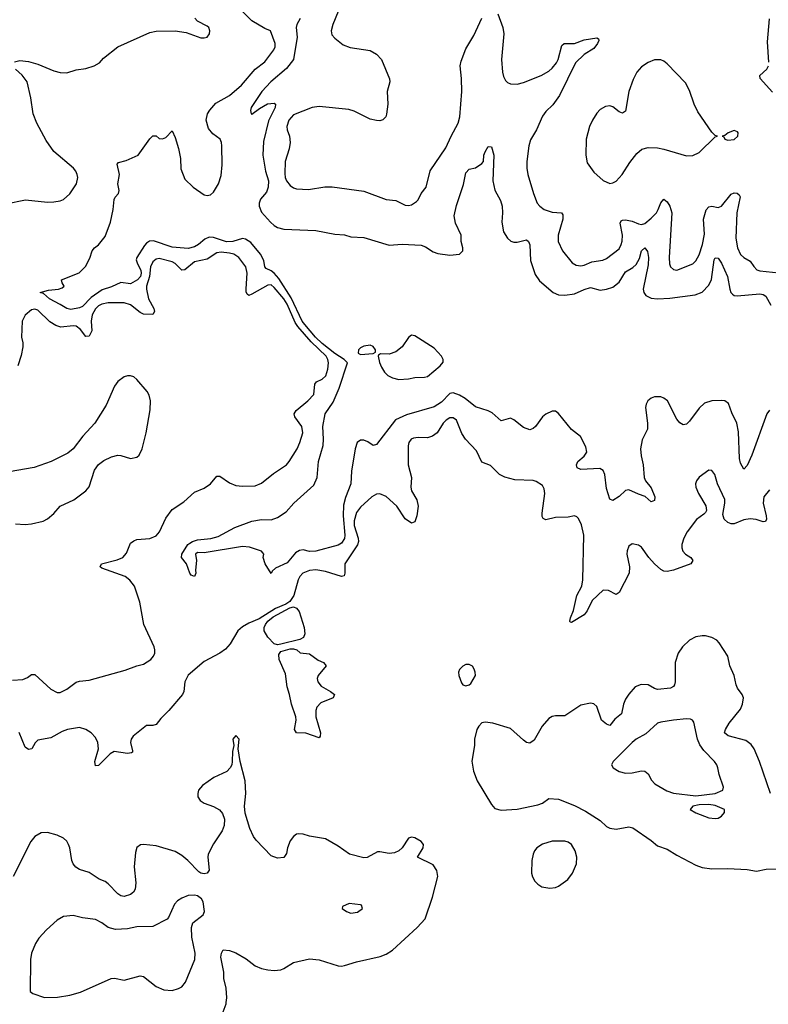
# Model space of a CAD drawing. Header units: inches. Extents: x 1682530 to 1839546, y 640742 to 791647.
# Tile 527 of 656: x 1783636 to 1788323, y 649989 to 656160. Entities that reach past the tile are written whole.
import ezdxf

# ---------------------------------------------------------------- set-up
doc = ezdxf.new("R2010")
doc.units = ezdxf.units.IN
doc.header["$MEASUREMENT"] = 0
doc.layers.add('B7684', color=7, linetype='Continuous')
doc.layers.add('B7685', color=7, linetype='Continuous')

msp = doc.modelspace()

# ---------------------------------------------------------------- linework, layer by layer
at = {"layer": 'B7684', "color": 5, "elevation": 520}
msp.add_lwpolyline([(1784910, 649941.6), (1784928.3, 649991.7), (1784929.1, 650000)], dxfattribs=at)
at = {"layer": 'B7685', "color": 5}
for points, elevation in [([(1788330, 653712.8), (1788314.7, 653690), (1788220.5, 653430), (1788190, 653365.1), (1788170, 653342.9), (1788150, 653380.7), (1788143.8, 653410), (1788136.1, 653576.1), (1788126.6, 653630), (1788095, 653695), (1788073.1, 653753.1), (1788051.5, 653770), (1788030, 653773.2), (1787969.4, 653770.6), (1787923.8, 653756.2), (1787890, 653725.1), (1787830, 653643), (1787810, 653623.6), (1787790, 653620.5), (1787770, 653633), (1787750, 653655.1), (1787692.4, 653770), (1787670, 653788.2), (1787650, 653795.6), (1787610, 653795.1), (1787590, 653788), (1787568.8, 653770), (1787558.3, 653750), (1787555.3, 653730), (1787567.8, 653630), (1787566.8, 653593.2), (1787533, 653527), (1787522.5, 653470), (1787526.4, 653426.4), (1787539.7, 653370), (1787545.5, 653290), (1787554, 653270), (1787590, 653226), (1787612.6, 653170), (1787610, 653146), (1787590, 653138), (1787552.2, 653172.2), (1787510, 653186), (1787450, 653214), (1787430, 653209.3), (1787390, 653172), (1787350, 653146.6), (1787330, 653154), (1787310, 653222), (1787298.7, 653310), (1787290, 653333.2), (1787267.3, 653347.3), (1787150, 653341), (1787127.4, 653350), (1787122, 653370), (1787129.8, 653390), (1787170, 653423.1), (1787186, 653450), (1787181.7, 653481.7), (1787147.9, 653547.9), (1787090, 653592), (1787010, 653691.8), (1786990, 653706), (1786970, 653705.1), (1786930, 653688), (1786908.7, 653670), (1786864.9, 653610), (1786850, 653597), (1786830, 653589.6), (1786790, 653603), (1786730, 653651.6), (1786710, 653662.4), (1786650, 653646.3), (1786595.2, 653695.2), (1786568.1, 653708.1), (1786490, 653732.3), (1786424.8, 653784.8), (1786390, 653806.7), (1786350, 653822), (1786330, 653816.1), (1786277.3, 653762.7), (1786230, 653732.3), (1786057.7, 653682.3), (1785988.5, 653651.5), (1785870, 653496.9), (1785850, 653491.3), (1785814.9, 653514.9), (1785790, 653525.3), (1785770, 653524.2), (1785749.5, 653510.5), (1785735.4, 653470), (1785714.3, 653330), (1785708.2, 653250), (1785675.3, 653164.7), (1785662.5, 653117.5), (1785660.5, 653050), (1785671.8, 652928.2), (1785670, 652907.6), (1785650, 652878), (1785630, 652865.8), (1785490, 652828.5), (1785450, 652826.3), (1785410, 652836.2), (1785387.3, 652832.7), (1785362.1, 652817.9), (1785310, 652755.8), (1785238, 652722), (1785217.2, 652702.8), (1785210, 652689.6), (1785172.3, 652750), (1785161.2, 652790), (1785164, 652810), (1785158.6, 652818.6), (1785150, 652828.7), (1785074.5, 652854.5), (1785030, 652858), (1784790, 652818), (1784750, 652819.5), (1784737.3, 652810), (1784743.8, 652770), (1784735.8, 652710), (1784738.7, 652690), (1784730, 652669.6), (1784710, 652677.4), (1784700.4, 652690), (1784679.8, 652750), (1784649.6, 652790), (1784651.2, 652810), (1784688.6, 652870), (1784700.4, 652879.6), (1784718, 652890), (1784750, 652899.3), (1784831.8, 652908.2), (1784879.3, 652920.7), (1784983.3, 652976.7), (1785090, 653017.1), (1785150, 653027.3), (1785210, 653025.5), (1785250, 653039.3), (1785305.3, 653074.7), (1785352, 653130), (1785477.2, 653242.8), (1785497.5, 653290), (1785507.8, 653390), (1785536.2, 653490), (1785539.1, 653530), (1785534.1, 653610), (1785547.9, 653690), (1785598.1, 653761.9), (1785636.4, 653850), (1785687.4, 654010), (1785668.5, 654030), (1785610, 654067.5), (1785529.4, 654129.4), (1785488, 654170), (1785420.5, 654250), (1785405.1, 654270), (1785336.3, 654416.3), (1785257.5, 654537.5), (1785230, 654572), (1785210, 654586.3), (1785179.4, 654599.4), (1785170, 654609.7), (1785164.1, 654650), (1785143.2, 654690), (1785082.6, 654762.6), (1785050, 654784.5), (1785030, 654787.2), (1784970, 654769.6), (1784930, 654767), (1784850, 654794.6), (1784823.2, 654796.8), (1784795, 654785), (1784754.8, 654750), (1784730, 654735.6), (1784690, 654724.6), (1784590, 654733.9), (1784472.9, 654772.9), (1784448.8, 654771.2), (1784430, 654759.5), (1784416.4, 654743.6), (1784370.1, 654670), (1784365.3, 654654.7), (1784373, 654630), (1784394.5, 654590), (1784396.3, 654570), (1784391.7, 654550), (1784374, 654530), (1784330, 654504.1), (1784270, 654512.7), (1784210, 654486.1), (1784152.9, 654467.1), (1784082.4, 654417.6), (1784030, 654361.4), (1784010, 654353.5), (1783956.9, 654343.1), (1783930, 654348.9), (1783890, 654375.3), (1783821.7, 654410), (1783784.4, 654444.4), (1783764, 654450), (1783816.6, 654463.4), (1783878, 654470), (1783901.2, 654478.8), (1783914, 654490), (1783902, 654510), (1783898, 654530), (1784007.9, 654572.1), (1784047.7, 654612.3), (1784075.9, 654664.1), (1784090, 654711), (1784105.2, 654730), (1784130, 654748), (1784170, 654800.5), (1784203.6, 654890), (1784222, 654970), (1784227, 655033), (1784232.9, 655047.1), (1784255.3, 655070), (1784259, 655090), (1784249.3, 655130), (1784261.2, 655190), (1784245.2, 655254.8), (1784254.6, 655265.4), (1784302, 655278), (1784378, 655310), (1784450, 655412), (1784470, 655432), (1784490, 655432), (1784510, 655414), (1784530, 655412), (1784550, 655422), (1784590, 655462), (1784610, 655422), (1784630, 655352), (1784643, 655290), (1784645.5, 655225.5), (1784670, 655161), (1784723, 655110), (1784790, 655062.3), (1784810, 655057.8), (1784830, 655061.5), (1784850, 655078.7), (1784880.4, 655130), (1784896.4, 655183.6), (1784904, 655250), (1784902, 655370), (1784900.2, 655390), (1784891.4, 655410), (1784844.7, 655444.7), (1784817.5, 655477.5), (1784803.6, 655530), (1784811.5, 655568.5), (1784826.8, 655593.2), (1784864, 655636), (1784950, 655685.3), (1785025.6, 655750), (1785110, 655849), (1785170, 655895.3), (1785226.9, 655970), (1785235.4, 655990), (1785235.1, 656010), (1785205.6, 656090), (1785170, 656104.8), (1785090, 656151.8), (1785030.6, 656210.6)], 460), ([(1785629.3, 656210.7), (1785596, 656130), (1785585.3, 656090), (1785590, 656064.9), (1785610, 656043), (1785662, 656002), (1785704.9, 655984.9), (1785830, 655967.2), (1785870, 655943.1), (1785900.3, 655910), (1785951.8, 655788.2), (1785953.1, 655770), (1785937.6, 655710), (1785940.7, 655630), (1785933.5, 655566.5), (1785928, 655550), (1785910, 655532), (1785890, 655526.3), (1785870, 655526.9), (1785830, 655536), (1785730, 655587.2), (1785697.4, 655597.4), (1785510, 655615.2), (1785468, 655610), (1785350, 655562.3), (1785321.9, 655530), (1785307.5, 655490), (1785310.1, 655470), (1785325.2, 655430), (1785330.2, 655390), (1785323.8, 655350), (1785297.7, 655270), (1785295.8, 655195.8), (1785298.6, 655170), (1785306.9, 655150), (1785330, 655121.3), (1785350, 655105.7), (1785370, 655098.9), (1785444.6, 655095.4), (1785547.1, 655112.9), (1785591.4, 655111.4), (1785790, 655084.9), (1785930, 655032.4), (1785990, 655026.4), (1786050, 654997.6), (1786070, 654994), (1786090, 654998.4), (1786120.1, 655019.9), (1786130, 655030.7), (1786149.8, 655070.2), (1786180.5, 655110), (1786206.7, 655213.3), (1786304.5, 655355.5), (1786338, 655430), (1786381.8, 655510), (1786391.4, 655550), (1786403.5, 655710), (1786402.9, 655790), (1786394.6, 655870), (1786399.6, 655900.4), (1786430, 655976.4), (1786479.9, 656060.1), (1786529.8, 656170)], 480), ([(1783603.6, 655896.4), (1783636.3, 655903.7), (1783690, 655896.5), (1783750, 655881.7), (1783850, 655839.6), (1783890, 655829.1), (1783930, 655826.7), (1783990, 655845.8), (1784050, 655852.8), (1784102.7, 655870), (1784134.5, 655890), (1784161.3, 655918.7), (1784250, 655988.9), (1784450, 656079.5), (1784490, 656087.4), (1784610.3, 656090.3), (1784678.3, 656078.3), (1784770, 656045.5), (1784790, 656044.9), (1784810, 656051), (1784825.2, 656070), (1784826, 656090), (1784819.3, 656110), (1784810, 656118), (1784750, 656149.5), (1784731.6, 656170)], 480), ([(1785392.6, 656167.4), (1785370.2, 656130), (1785366.1, 656110), (1785372.6, 656050), (1785350, 655909.7), (1785306.5, 655853.5), (1785208.4, 655770), (1785152, 655710), (1785085.5, 655610), (1785080.7, 655590), (1785084.7, 655570), (1785090, 655567.3), (1785136.6, 655603.4), (1785188.1, 655631.9), (1785230, 655636.3), (1785237.3, 655630), (1785234.6, 655610), (1785194.2, 655525.8), (1785163.4, 655396.6), (1785158.5, 655310), (1785174.8, 655210), (1785193.1, 655150), (1785192.4, 655110), (1785180.5, 655079.5), (1785144.6, 655035.4), (1785134.4, 655010), (1785134.5, 654990), (1785150, 654954), (1785205.6, 654890), (1785230, 654869.3), (1785250, 654857.8), (1785290, 654846.2), (1785490, 654838.4), (1785610, 654815.6), (1785670, 654812.2), (1785710, 654799.5), (1785790, 654794.9), (1785950, 654746.2), (1786030, 654752.1), (1786150, 654747.2), (1786176.8, 654736.8), (1786224.6, 654704.6), (1786253.9, 654693.9), (1786330, 654683.2), (1786390.6, 654689.4), (1786409.7, 654710), (1786409.7, 654730), (1786399.7, 654770), (1786399.2, 654810), (1786364.8, 654884.8), (1786355.8, 654930), (1786370, 654995.5), (1786414.2, 655125.8), (1786426.2, 655190), (1786430, 655200.7), (1786450, 655223), (1786490, 655230.5), (1786530, 655258.8), (1786539.3, 655270), (1786542, 655310), (1786550, 655331), (1786570, 655364.7), (1786590, 655362), (1786604.9, 655310), (1786597.8, 655150), (1786610.2, 655090.2), (1786645.4, 655025.4), (1786656.9, 654990), (1786659.7, 654950), (1786653.8, 654890), (1786665.8, 654830), (1786690, 654790.3), (1786711.1, 654771.1), (1786730, 654765), (1786750, 654765.2), (1786810, 654779.5), (1786822.4, 654770), (1786829.2, 654749.2), (1786833.4, 654650), (1786862.7, 654562.7), (1786890, 654523.7), (1786975.3, 654450), (1787010, 654436), (1787050, 654433), (1787110, 654442.4), (1787170, 654469.4), (1787210, 654481), (1787270, 654464.8), (1787310, 654470.7), (1787350, 654483.9), (1787390, 654514.7), (1787430, 654579.1), (1787474.3, 654605.7), (1787494.9, 654625.1), (1787517, 654663), (1787530, 654710.6), (1787550, 654730.3), (1787567.7, 654707.7), (1787573.2, 654670), (1787570, 654622.7), (1787540.1, 654470), (1787542.9, 654450), (1787557.1, 654430), (1787590, 654413.3), (1787630.1, 654410.1), (1787705.7, 654414.3), (1787864.7, 654435.3), (1787910, 654452), (1787950, 654496.5), (1787967.7, 654532.3), (1787985, 654655), (1787990, 654666.7), (1788010, 654665.7), (1788030, 654632.8), (1788067.8, 654550), (1788083.2, 654470), (1788089.6, 654449.6), (1788098.7, 654438.7), (1788110.2, 654430.2), (1788128.9, 654428.9), (1788270, 654441.1), (1788290, 654438), (1788306.7, 654426.7), (1788339.8, 654370)], 460), ([(1786630, 656196.9), (1786661.8, 656110), (1786667.3, 656070), (1786653, 655910), (1786658.9, 655830), (1786664.3, 655804.3), (1786678.2, 655778.2), (1786690, 655765.7), (1786710, 655756.9), (1786750, 655754.7), (1786790, 655765.6), (1786900.7, 655810), (1786950, 655837.3), (1786970, 655854.9), (1786997.3, 655890), (1787006.6, 655910), (1787030, 655997.3), (1787045.2, 656010), (1787110, 656011.1), (1787170, 656033.4), (1787250, 656046.8), (1787259.3, 656039.3), (1787262, 656030), (1787253.7, 656010), (1787230, 655979.7), (1787170, 655941.8), (1787115, 655890), (1787016.4, 655683.6), (1786973.2, 655626.8), (1786930, 655583.4), (1786910, 655554), (1786871.1, 655468.9), (1786833.8, 655406.2), (1786824.1, 655370), (1786811, 655270), (1786810.2, 655230), (1786818.4, 655190), (1786852, 655070), (1786876.9, 655010), (1786892.9, 654990), (1786920.4, 654970), (1786970, 654952.9), (1787029.2, 654949.2), (1787036.7, 654936.7), (1787037.3, 654910), (1787007.1, 654810), (1787008.1, 654770), (1787034, 654710), (1787095.3, 654635.3), (1787120.2, 654620.2), (1787150, 654616.9), (1787170, 654620.2), (1787218.8, 654641.2), (1787288, 654652), (1787310, 654662.8), (1787390, 654724.4), (1787402.9, 654750), (1787408.7, 654771.3), (1787410.4, 654809.6), (1787395.3, 654884.7), (1787401.8, 654898.2), (1787410, 654903.5), (1787430, 654904.8), (1787470, 654896.8), (1787510, 654879.8), (1787530, 654876.3), (1787550, 654882.5), (1787590, 654915.5), (1787622.3, 654950), (1787634.5, 654970), (1787650, 655012.7), (1787670, 655033.7), (1787690, 655017.8), (1787706.6, 654990), (1787719.4, 654950), (1787703.5, 654670), (1787704.7, 654630), (1787710, 654610.8), (1787730, 654594), (1787750, 654590.3), (1787850, 654629.1), (1787870, 654648.8), (1787890, 654684.9), (1787911, 654750), (1787923.7, 654816.3), (1787917.4, 654910), (1787933.1, 654966.9), (1787950, 654987.1), (1787970, 654990.2), (1788010, 654982.3), (1788030, 654991.1), (1788090, 655065.5), (1788110, 655074), (1788128.7, 655071.3), (1788141, 655061), (1788146, 655050), (1788126.9, 654950), (1788120.6, 654790), (1788129.3, 654729.3), (1788150, 654688.4), (1788170.4, 654670), (1788210, 654645.3), (1788232, 654612), (1788252.3, 654592.3), (1788270, 654585.3), (1788390, 654573.4)], 480), ([(1788326.9, 655893.1), (1788318.2, 656021.8), (1788330, 656164.7)], 480), ([(1783550, 655005.5), (1783671.2, 655031.2), (1783810, 655015.5), (1783850, 655017.3), (1783890, 655024), (1783910, 655033.4), (1783950, 655067.3), (1783991.6, 655130), (1783999.7, 655170), (1783995.8, 655190), (1783988, 655210), (1783972.6, 655230), (1783850, 655333.7), (1783801.5, 655401.5), (1783743.9, 655510), (1783721.2, 655570), (1783705.3, 655670), (1783682.4, 655770), (1783651.6, 655811.6), (1783609.6, 655850)], 480), ([(1788350, 655704.7), (1788271.8, 655790), (1788269.5, 655810), (1788314, 655850), (1788324.7, 655870)], 480), ([(1783590, 652020.2), (1783655.4, 652024.6), (1783684.1, 652035.9), (1783710, 652054.9), (1783730, 652056.4), (1783830, 651963.9), (1783870, 651943.6), (1783890, 651943.5), (1783930, 651963), (1783990, 652008.6), (1784010, 652014.8), (1784070, 652019.3), (1784296.8, 652083.2), (1784370, 652110.4), (1784410, 652119.5), (1784456.2, 652150), (1784474.3, 652170), (1784481.3, 652190), (1784482, 652210), (1784476.9, 652230), (1784413.5, 652370), (1784387.5, 652510), (1784354, 652610), (1784326.1, 652646.1), (1784295.4, 652670), (1784150, 652721.5), (1784138.9, 652730), (1784147.6, 652750), (1784245.8, 652774.2), (1784281.1, 652790), (1784304, 652816), (1784330, 652878.4), (1784350, 652894.3), (1784370, 652900.8), (1784450, 652907.5), (1784490, 652925.1), (1784511.9, 652950), (1784550, 653036.5), (1784590, 653089.1), (1784662.9, 653137.1), (1784730, 653197.6), (1784790, 653224.5), (1784829.7, 653250), (1784870, 653299.3), (1784890, 653298.7), (1784950, 653256.5), (1784990, 653241.1), (1785030, 653236.5), (1785110, 653238.7), (1785150, 653254.9), (1785224.5, 653315.5), (1785305.6, 653370), (1785323, 653390), (1785372.6, 653470), (1785390.7, 653509.3), (1785407.8, 653570), (1785402.4, 653610), (1785358.8, 653670), (1785354.5, 653690), (1785367.1, 653710), (1785441, 653770), (1785478, 653810), (1785484, 653876), (1785495.1, 653890), (1785530, 653906.7), (1785552.1, 653927.9), (1785566, 653970), (1785568.4, 654010), (1785565.4, 654030), (1785554.9, 654050), (1785461.1, 654141.1), (1785376.4, 654236.4), (1785360.8, 654260.8), (1785310, 654376.6), (1785290.7, 654410), (1785230, 654481.3), (1785210, 654497.3), (1785190, 654495), (1785090, 654439.3), (1785070, 654431.2), (1785060, 654440), (1785053.8, 654453.8), (1785053.6, 654473.6), (1785059.2, 654570), (1785051.6, 654610), (1785008.7, 654670), (1784976.3, 654690), (1784950, 654696.6), (1784898.3, 654701.7), (1784870, 654697.5), (1784810, 654658), (1784730, 654642.1), (1784670, 654591.4), (1784650, 654589.8), (1784610, 654631.5), (1784590, 654641.7), (1784510, 654662.3), (1784490, 654659.3), (1784470, 654642.2), (1784455, 654610), (1784448.2, 654550), (1784430.1, 654490), (1784428.9, 654470), (1784442.5, 654410), (1784476.4, 654350), (1784479.7, 654330), (1784470, 654312.8), (1784410, 654314.9), (1784390, 654323.7), (1784330, 654372.5), (1784290, 654385.7), (1784190, 654384.1), (1784150, 654376), (1784130, 654365.6), (1784110, 654347.7), (1784090.1, 654310), (1784082.9, 654270), (1784086.5, 654210), (1784070, 654177.1), (1784050, 654174.2), (1784017.1, 654217.1), (1783990, 654238.3), (1783970, 654240.4), (1783893.1, 654233.1), (1783862.2, 654242.2), (1783825.4, 654265.4), (1783750, 654338.8), (1783730, 654345.3), (1783710, 654340.9), (1783670, 654308.4), (1783650.9, 654270), (1783646.8, 654170), (1783655, 654135), (1783655.4, 654110), (1783644.9, 654055.1), (1783623.8, 653990)], 480), ([(1783610, 653000.5), (1783670, 652995.8), (1783710, 652999.5), (1783782.4, 653017.6), (1783809.7, 653030.3), (1783850, 653064), (1783890, 653110.7), (1783974, 653150), (1784050, 653207.7), (1784070, 653231), (1784103.3, 653336.7), (1784128.7, 653371.3), (1784162.2, 653397.8), (1784210, 653420.3), (1784250, 653430.3), (1784270, 653428.5), (1784330, 653408.4), (1784370, 653418), (1784383.7, 653430), (1784403, 653470), (1784428.7, 653571.3), (1784453.6, 653713.6), (1784455.3, 653770), (1784447, 653807), (1784434.7, 653830), (1784370, 653903.6), (1784350, 653920.5), (1784330, 653927.8), (1784310, 653927.8), (1784290, 653921.3), (1784250, 653891.6), (1784230, 653863.7), (1784176.5, 653743.5), (1784106, 653630), (1784030.5, 653550), (1783970.8, 653470), (1783937.5, 653442.5), (1783832, 653390), (1783726.2, 653353.8), (1783570, 653325.6)], 520), ([(1788330, 653212.3), (1788296, 653170), (1788290.2, 653130), (1788309, 653050), (1788311.6, 653028.4), (1788304.9, 653015.1), (1788290, 653013.3), (1788247.3, 653027.3), (1788210, 653031.8), (1788170, 653024.6), (1788110, 653000.3), (1788090, 653000.4), (1788070, 653008.5), (1788046.4, 653030), (1788038, 653058), (1788051.6, 653130), (1788050, 653153.2), (1788004.5, 653250), (1787989.4, 653309.4), (1787970, 653334), (1787950, 653335.3), (1787890, 653292.7), (1787873.4, 653270), (1787866.7, 653250), (1787868.7, 653230), (1787885.3, 653190), (1787932.5, 653112.5), (1787935.6, 653084.4), (1787930.2, 653070), (1787920.2, 653059.8), (1787872.9, 653027.1), (1787816.1, 652950), (1787793.8, 652910), (1787782.2, 652870), (1787781.3, 652850), (1787787.9, 652827.9), (1787804.9, 652810), (1787838.7, 652790), (1787850, 652770.6), (1787838.4, 652750), (1787730, 652708.7), (1787690, 652701.4), (1787670, 652704.1), (1787650, 652712.9), (1787609.8, 652750), (1787575, 652790), (1787530, 652853.6), (1787510, 652867.3), (1787470, 652874.5), (1787450, 652859.3), (1787439.5, 652830), (1787438.3, 652810), (1787455, 652730), (1787451.3, 652690), (1787390, 652569.3), (1787370, 652557), (1787322.2, 652582.2), (1787290, 652584.4), (1787219.7, 652520.3), (1787190, 652454.5), (1787170.1, 652430), (1787090, 652380.7), (1787082.7, 652382.7), (1787079.5, 652390), (1787083.9, 652410), (1787103.2, 652456.8), (1787124.7, 652550), (1787154.9, 652610), (1787161.2, 652650), (1787169, 652929), (1787153.8, 652993.8), (1787134.4, 653034.4), (1787124.4, 653044.4), (1787110, 653049.7), (1787070, 653042), (1786990, 653040.6), (1786930, 653025.8), (1786912.5, 653032.5), (1786906.5, 653046.5), (1786906.3, 653066.3), (1786924.4, 653190), (1786919.5, 653219.5), (1786910, 653239.5), (1786870, 653265.1), (1786850, 653271.3), (1786736, 653276), (1786672.9, 653292.9), (1786640.9, 653310), (1786584.7, 653364.7), (1786530, 653386.3), (1786496.9, 653456.9), (1786426.6, 653530), (1786405.2, 653565.2), (1786370, 653649.6), (1786350, 653664.7), (1786330, 653663.5), (1786306.4, 653650), (1786286.7, 653630), (1786250.4, 653570), (1786220.7, 653550), (1786190, 653538.9), (1786130, 653541.3), (1786102.3, 653537.7), (1786087.3, 653530), (1786073, 653510), (1786068.6, 653488.6), (1786068.4, 653370), (1786088.4, 653290), (1786085.3, 653230), (1786090, 653207.3), (1786122, 653150), (1786130.3, 653110), (1786123.1, 653050), (1786110, 653013.2), (1786090, 653003.6), (1786050, 653031.2), (1785996.8, 653110), (1785930, 653170.7), (1785890, 653187.2), (1785870, 653185.4), (1785841.6, 653170), (1785770, 653104.5), (1785744.6, 653070), (1785730, 653019.3), (1785729.7, 652990), (1785754.5, 652910), (1785756.4, 652890), (1785750, 652868.7), (1785671.3, 652750), (1785672.2, 652690), (1785666.5, 652673.5), (1785650, 652669.9), (1785550, 652702), (1785490, 652712.4), (1785450, 652707.6), (1785408.5, 652690), (1785388.9, 652670), (1785379.6, 652650), (1785351.4, 652550), (1785326.4, 652513.6), (1785302.7, 652497.3), (1785236.5, 652470), (1785135.3, 652404.7), (1785070, 652378), (1785030, 652355.1), (1785002.2, 652330), (1784952.9, 652247.1), (1784924.7, 652215.3), (1784889.7, 652190.3), (1784790, 652136.7), (1784690, 652052.2), (1784669.7, 652010.3), (1784664.5, 651950), (1784655.3, 651930), (1784570.3, 651829.7), (1784519.5, 651780.5), (1784490, 651743.1), (1784470, 651736.8), (1784430, 651735.4), (1784347.3, 651670), (1784333.6, 651650), (1784329.5, 651630), (1784342, 651578), (1784342.6, 651570), (1784335.8, 651564.2), (1784310, 651561.6), (1784227.2, 651572.8), (1784201.8, 651558.2), (1784130, 651486.2), (1784110, 651484.2), (1784105.9, 651510), (1784128.6, 651590), (1784125.6, 651630), (1784110, 651660.3), (1784083.1, 651690), (1784050.7, 651710.7), (1784010, 651723.7), (1783935.3, 651710), (1783902.1, 651697.9), (1783830, 651659.1), (1783750, 651643.7), (1783731.7, 651628.3), (1783710.9, 651590), (1783690, 651585.2), (1783670, 651600.7), (1783632.6, 651692.6)], 480), ([(1788336.4, 651310), (1788267.9, 651510), (1788234.5, 651590), (1788216.9, 651616.9), (1788181.6, 651641.6), (1788072, 651672), (1788049.9, 651689.9), (1788055, 651710), (1788078.4, 651750), (1788150, 651839.5), (1788162.6, 651870), (1788167.1, 651910), (1788159.8, 651930), (1788130.8, 651970), (1788121.8, 651990), (1788108.6, 652050), (1788081.5, 652110), (1788069.7, 652170), (1788014.7, 652254.7), (1788000.9, 652270), (1787970, 652288), (1787930, 652297.7), (1787910, 652297.7), (1787870, 652291), (1787830.4, 652270), (1787785.3, 652230), (1787758.9, 652190), (1787740.3, 652130), (1787739, 652010), (1787736.5, 651990), (1787730, 651979.7), (1787710, 651969.1), (1787630, 651962.6), (1787610, 651968.8), (1787570, 651991.7), (1787527.3, 651992.7), (1787490, 651978.9), (1787450, 651932.8), (1787430, 651900.5), (1787416.6, 651870), (1787404.4, 651810), (1787363.2, 651776.8), (1787330, 651736.9), (1787310, 651743.5), (1787279.7, 651770), (1787250, 651855.1), (1787230, 651871.8), (1787210, 651875.6), (1787150, 651864.2), (1787050, 651797.2), (1786990, 651796.4), (1786970, 651792.4), (1786950, 651780.5), (1786907.3, 651732.7), (1786856.3, 651643.7), (1786830, 651625.1), (1786810, 651629.7), (1786790, 651644), (1786710, 651717.4), (1786599, 651750), (1786550, 651758), (1786530, 651751.8), (1786510, 651732.3), (1786498.7, 651710), (1786483, 651650), (1786483, 651610), (1786467.1, 651512.9), (1786477.6, 651450), (1786500.9, 651390), (1786590, 651240.5), (1786610, 651216.4), (1786650, 651206.3), (1786750, 651211.7), (1786880.6, 651239.4), (1786909.2, 651250), (1786950, 651278), (1787010, 651274.9), (1787110, 651234.9), (1787178.9, 651198.9), (1787270, 651140.3), (1787310, 651102.6), (1787330, 651091.8), (1787370, 651086.5), (1787450, 651100.3), (1787474, 651094), (1787590, 651015.8), (1787630, 650982.3), (1787690, 650962), (1787750, 650924.4), (1787870, 650861.5), (1787910, 650845.5), (1787970, 650837.3), (1788070, 650840.3), (1788190, 650833.2), (1788250, 650822.8), (1788310, 650834.9), (1788410, 650838.4)], 520), ([(1784929.1, 650000), (1784932, 650030), (1784929, 650090), (1784913.6, 650150), (1784913.8, 650190), (1784895.8, 650284.2), (1784898.4, 650310), (1784910, 650330.6), (1784950, 650325.7), (1784990, 650311.2), (1785054.8, 650274.8), (1785110, 650229.3), (1785150, 650212.9), (1785190, 650204.3), (1785230, 650200.7), (1785270, 650205.2), (1785290, 650212.9), (1785350, 650250.2), (1785450, 650272.8), (1785510, 650268), (1785630, 650230.3), (1785650, 650227.8), (1785670, 650231.3), (1785745, 650255), (1785892, 650288), (1785930, 650302.8), (1785970, 650328.9), (1786125.4, 650470), (1786174.9, 650525.1), (1786220.4, 650659.6), (1786253.1, 650790), (1786248.4, 650828.4), (1786223.8, 650863.8), (1786126, 650910), (1786162, 650970), (1786163.6, 650990), (1786149.3, 651010), (1786110, 651031.6), (1786090, 651035.6), (1786070, 651029.4), (1786030.3, 650969.7), (1786009.1, 650950.9), (1785982, 650938), (1785950, 650933.8), (1785890, 650945.3), (1785876.5, 650943.5), (1785812, 650908), (1785790, 650906.2), (1785700.7, 650930), (1785630, 650980.7), (1785550, 651026.2), (1785450, 651043.5), (1785410, 651055.1), (1785383.1, 651056.9), (1785370, 651054.5), (1785350, 651040.9), (1785330, 651012.7), (1785312.2, 650970), (1785306, 650934), (1785290.4, 650909.6), (1785250, 650903.7), (1785210, 650919.7), (1785117, 651017), (1785100.3, 651040.3), (1785077.7, 651090), (1785047.4, 651187.4), (1785042.8, 651230), (1785052.5, 651310), (1785046.8, 651390), (1785016.9, 651510), (1785004, 651590), (1785009, 651650), (1784990, 651673.2), (1784971, 651650), (1784976, 651610), (1784967.4, 651572.6), (1784967, 651510), (1784964.9, 651490), (1784954.4, 651470), (1784931.9, 651448.1), (1784852.4, 651410), (1784780.3, 651359.7), (1784756.4, 651330), (1784750.4, 651310), (1784750.4, 651290), (1784765.8, 651265.8), (1784790.8, 651250), (1784850, 651228.7), (1784887, 651207), (1784905, 651185), (1784917.3, 651150), (1784916.5, 651110), (1784904.1, 651075.9), (1784850, 650994), (1784816.1, 650930), (1784813, 650910), (1784821.5, 650830), (1784810.3, 650810), (1784790, 650806.6), (1784770, 650810.6), (1784758.4, 650818.4), (1784687.8, 650890), (1784650, 650922), (1784610, 650945.5), (1784490, 650981), (1784410, 650991.3), (1784392.3, 650987.7), (1784368.9, 650971.1), (1784360.6, 650939.4), (1784352.6, 650850), (1784362.5, 650750), (1784359.7, 650710), (1784349.4, 650690.6), (1784330, 650676.4), (1784290, 650664.7), (1784270, 650668.4), (1784250, 650681.5), (1784190, 650744.1), (1784170, 650757.4), (1784133, 650773), (1784070, 650815.1), (1784010, 650833.1), (1783987.8, 650847.8), (1783970.8, 650870), (1783962.3, 650890), (1783950, 650969.2), (1783942, 650990), (1783930, 651011.3), (1783910.6, 651030.6), (1783870, 651049.7), (1783810, 651065.4), (1783770, 651063), (1783730, 651039.6), (1783705.3, 651010), (1783594.3, 650790)], 520)]:
    msp.add_lwpolyline(points, dxfattribs=dict(at, elevation=elevation))
for points, elevation in [([(1787650, 655908.5), (1787610, 655907.6), (1787570, 655891.8), (1787530, 655863.9), (1787499.3, 655830), (1787476.3, 655783.7), (1787449.5, 655710), (1787430, 655586), (1787410, 655574.5), (1787390, 655582.8), (1787350, 655613.1), (1787330, 655619.2), (1787304.2, 655615.8), (1787270, 655596.4), (1787250, 655574), (1787222.2, 655530), (1787203.8, 655490), (1787182.5, 655410), (1787180.2, 655310), (1787190, 655261.6), (1787230, 655203.1), (1787290, 655151.3), (1787330, 655132.4), (1787350, 655136.5), (1787370, 655148), (1787407.8, 655190), (1787455.5, 655264.5), (1787499.3, 655320.7), (1787531.4, 655348.6), (1787570, 655358.4), (1787630, 655356.3), (1787670, 655348.6), (1787810, 655306.4), (1787850, 655307.9), (1787890, 655327.6), (1787990, 655424.7), (1788006, 655430), (1787990, 655434), (1787970, 655454.5), (1787882.8, 655582.8), (1787859.4, 655630), (1787830, 655715.6), (1787804.2, 655764.2), (1787690, 655883.5), (1787670, 655899.7)], 520), ([(1788110, 655466), (1788071, 655450), (1788050, 655433.2), (1788034, 655430), (1788044.7, 655424.7), (1788052, 655410), (1788070, 655405.5), (1788110, 655408.5), (1788132.3, 655430), (1788135.1, 655450), (1788130, 655457.2)], 520), ([(1786090, 654182.9), (1786070, 654168.6), (1786030, 654108.3), (1785990, 654077), (1785950, 654063.9), (1785895.2, 654064.8), (1785882, 654058), (1785880.5, 654050), (1785888.5, 654011.5), (1785901, 653981), (1785920.2, 653950), (1785941.7, 653930), (1785970, 653914.7), (1786010, 653903.8), (1786070, 653909.4), (1786110, 653917.1), (1786170, 653918.6), (1786190, 653924.2), (1786268.5, 653990), (1786286.5, 654013.5), (1786287, 654030), (1786276.8, 654050), (1786230, 654100.7), (1786110, 654178.8)], 460), ([(1785830, 654120.3), (1785790, 654113.9), (1785770, 654103.5), (1785758.2, 654090), (1785754.4, 654070), (1785770, 654060.8), (1785850, 654068.4), (1785864, 654076), (1785863.6, 654090), (1785850, 654112.2)], 460), ([(1785250, 652240.9), (1785230, 652247.8), (1785190, 652289.6), (1785166.6, 652330), (1785166.6, 652350), (1785174.3, 652370), (1785189.8, 652390.2), (1785222.6, 652417.4), (1785326.6, 652473.4), (1785350, 652478.9), (1785370, 652471.7), (1785384.9, 652450), (1785416.2, 652350), (1785420.3, 652310), (1785412.9, 652287.1), (1785390, 652275.1), (1785270, 652245.2)], 480), ([(1785510, 651659.6), (1785428.2, 651688.2), (1785370, 651689.7), (1785356.4, 651710), (1785366.2, 651770), (1785364.8, 651790), (1785338.5, 651870), (1785326.2, 651930), (1785310, 651979.3), (1785299.4, 652059.4), (1785261.5, 652150), (1785259.1, 652180.9), (1785270, 652200.7), (1785330, 652216), (1785350, 652216), (1785370.9, 652210.9), (1785391.3, 652191.3), (1785450, 652186), (1785505.3, 652145.3), (1785538, 652130), (1785555.8, 652110), (1785505.3, 652050), (1785498.9, 652030), (1785502, 652010), (1785523, 651983), (1785582, 651950), (1785607.7, 651930), (1785598.8, 651910), (1785522, 651878), (1785496, 651850), (1785490.2, 651829.8), (1785490.2, 651790), (1785520.2, 651690), (1785518, 651670)], 480), ([(1786450, 652118), (1786430, 652118), (1786410, 652108), (1786390, 652088), (1786384, 652070), (1786384.9, 652050), (1786402.5, 652002.5), (1786410, 651991.3), (1786430, 651984.7), (1786450, 651991), (1786460.2, 651999.8), (1786489, 652050), (1786488.7, 652070), (1786482, 652090), (1786470, 652108)], 520), ([(1787810, 651778.7), (1787730, 651769.8), (1787650, 651757.2), (1787630, 651749.7), (1787555.4, 651684.6), (1787495.5, 651650), (1787470, 651629.6), (1787350.8, 651510), (1787341, 651490), (1787351.3, 651470), (1787388.7, 651448.7), (1787430, 651437.6), (1787470, 651438.7), (1787530, 651452.2), (1787550.3, 651450.3), (1787570, 651434), (1787592.8, 651392.8), (1787613.4, 651370), (1787687.3, 651327.3), (1787730, 651311.3), (1787870, 651295), (1787990, 651309.1), (1788038.4, 651330), (1788042.9, 651350), (1788015.1, 651430), (1788007.3, 651470), (1788000.7, 651490), (1787987, 651510), (1787919.6, 651579.6), (1787894, 651614), (1787880.8, 651650), (1787856.1, 651756.1), (1787849.6, 651769.6), (1787836.6, 651776.6)], 540), ([(1787950, 651241.1), (1787890, 651239.7), (1787851.3, 651230), (1787834.8, 651210), (1787870, 651188.2), (1787950, 651158), (1787990, 651153.4), (1788010, 651156.3), (1788030, 651167.3), (1788049.2, 651190), (1788049.3, 651210), (1787990, 651233.7)], 540), ([(1786970, 651010.8), (1786910, 650993.1), (1786874.9, 650970), (1786859.6, 650950), (1786850, 650929.2), (1786841.8, 650890), (1786840.8, 650810), (1786847.1, 650787.1), (1786861.1, 650761.1), (1786880.7, 650740.7), (1786905.2, 650725.2), (1786955.8, 650715.8), (1786990, 650720.3), (1787010, 650729), (1787067.6, 650770), (1787098, 650810), (1787123, 650870), (1787125.1, 650910), (1787114.3, 650950), (1787090, 650989.6), (1787070, 651004), (1787050, 651010.8)], 520), ([(1784730, 650672.1), (1784690, 650669.7), (1784650, 650654.5), (1784623.4, 650636.6), (1784604.4, 650615.6), (1784567.8, 650532.2), (1784558.4, 650521.6), (1784470, 650477.2), (1784370, 650475), (1784310, 650462.2), (1784236.6, 650456.6), (1784189.8, 650469.8), (1784150, 650499.7), (1784110, 650519.6), (1784029.8, 650529.8), (1783970, 650545.1), (1783910, 650539.6), (1783870, 650516.9), (1783803.5, 650456.5), (1783755.8, 650404.2), (1783734, 650370), (1783710.4, 650310), (1783704.4, 650270), (1783701, 650070), (1783717.5, 650057.5), (1783790.4, 650030.4), (1783872.7, 650032.7), (1783950, 650045.5), (1784015.9, 650064.1), (1784208.5, 650151.5), (1784230, 650151.8), (1784290, 650140.4), (1784390, 650166.8), (1784410, 650162.8), (1784490, 650100.4), (1784539, 650079), (1784590, 650075.5), (1784630, 650088), (1784650, 650099.1), (1784673.1, 650126.9), (1784731.9, 650270), (1784733.8, 650310), (1784712.7, 650410), (1784711.1, 650470), (1784720.1, 650499.9), (1784785.2, 650550), (1784793.2, 650570), (1784785.1, 650630), (1784774.5, 650650), (1784750, 650667.6)], 540), ([(1785699.6, 650620.4), (1785658, 650602), (1785654, 650590), (1785682, 650570), (1785710, 650561), (1785750, 650566.8), (1785782, 650590), (1785775.3, 650610), (1785770, 650613.2)], 540)]:
    msp.add_lwpolyline(points, close=True, dxfattribs=dict(at, elevation=elevation))

doc.saveas('drawing.dxf')
